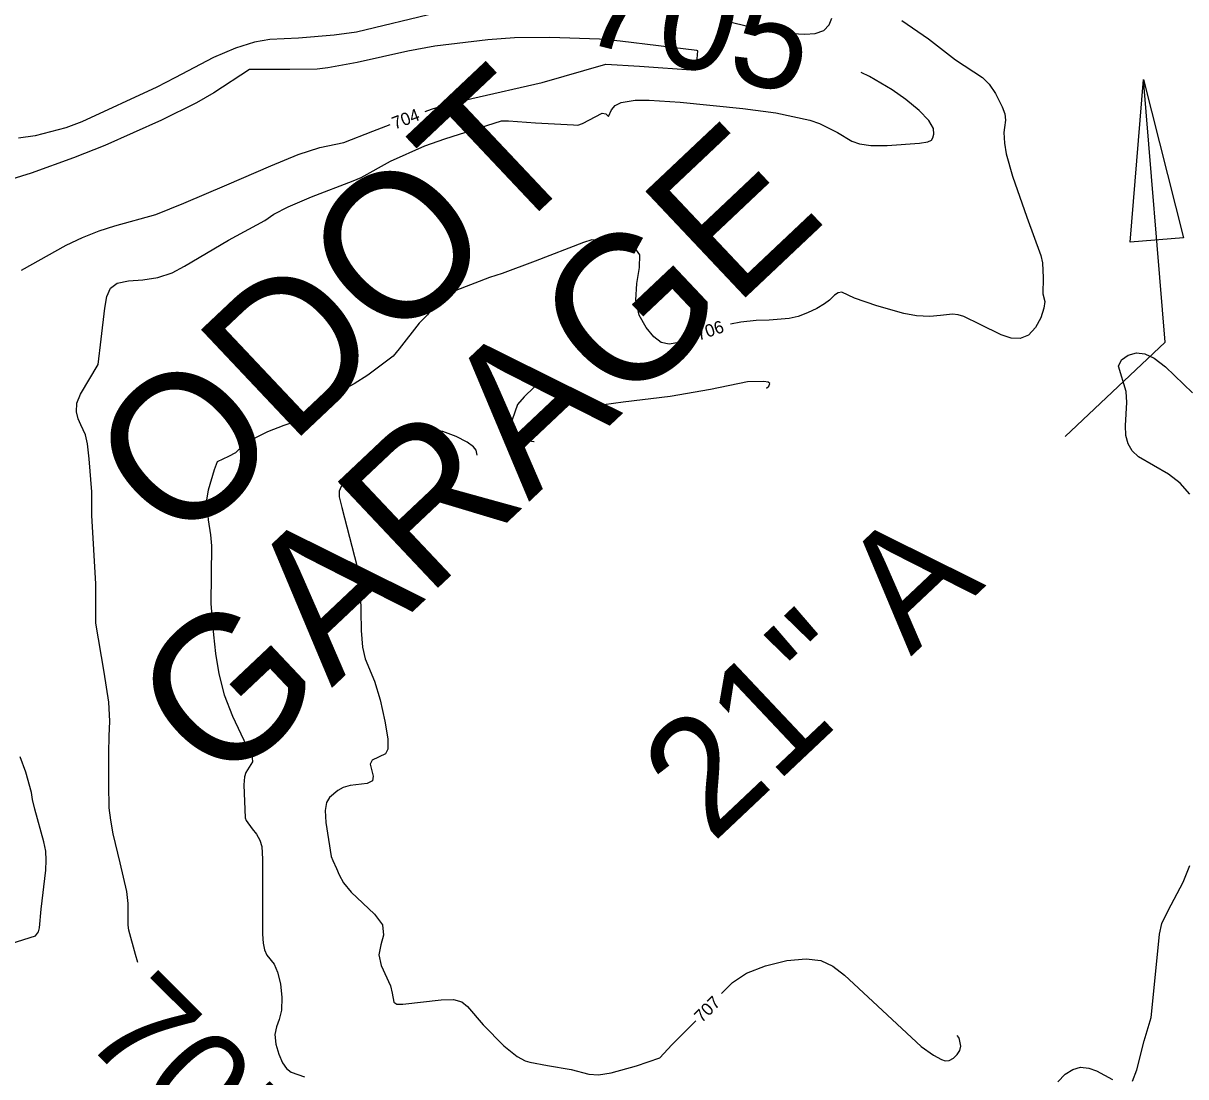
# Model space of a CAD drawing. Extents: x -291892836 to 2945206, y -477993085 to 1832792.
# Drawn here: x 1852737.2 to 1853109.9, y 544211.9 to 544549.6 of the extents above; entities that cross this region are included whole.
import ezdxf

# ---------------------------------------------------------------- set-up
doc = ezdxf.new("R2010")
doc.units = 0
for name, color, linetype in [('DT_X_Contour_Minor', 7, 'Continuous'), ('DT_X_Terrain_Ground_Line', 7, 'Continuous'), ('Level 19', 7, 'Continuous'), ('Level 40', 7, 'Continuous')]:
    doc.layers.add(name, color=color, linetype=linetype)

msp = doc.modelspace()

# ---------------------------------------------------------------- linework, layer by layer
at = {"layer": 'DT_X_Contour_Minor'}
for points in [[(1852919.8, 544556.47), (1852907.89, 544557.03), (1852900.56, 544556.68), (1852876.82, 544554.32), (1852869.79, 544552.97), (1852844.04, 544546.71), (1852836.89, 544545.78), (1852825.45, 544544.82), (1852816.23, 544544.34), (1852811.32, 544543.5), (1852805.24, 544541.65), (1852798.17, 544538.57), (1852785.79, 544532.05), (1852780.07, 544529.05), (1852756.01, 544517.95), (1852750.85, 544516.09), (1852741.01, 544513.52), (1852735.68, 544512.72)], [(1852962.32, 544550.38), (1852968.15, 544548.93), (1852976.66, 544547.04), (1852981.67, 544546.42), (1852987.84, 544546.1), (1852991.16, 544546.32), (1852993.89, 544547.25), (1852995.58, 544549.05), (1852996.44, 544551.26)], [(1853018.95, 544550.52), (1853027.46, 544544.56), (1853036.08, 544537.88), (1853044.76, 544532.25), (1853046.88, 544530.08), (1853048.94, 544527.02), (1853051.09, 544522.81), (1853051.95, 544520.56), (1853052.16, 544518.5), (1853051.87, 544516.12), (1853051.57, 544514.53), (1853051.87, 544511.17), (1853052.38, 544507.7), (1853054.39, 544500.59), (1853058.96, 544487.47), (1853063.47, 544475.17), (1853063.98, 544472.77), (1853064.2, 544468.03), (1853064.11, 544462.83), (1853064.71, 544460.38), (1853064.47, 544458.21)], [(1852866.11, 544521.31), (1852868.11, 544522.05), (1852872.56, 544523.4), (1852881.04, 544525.51), (1852903.56, 544530.6), (1852924.04, 544536.49), (1852934.82, 544535.8), (1852952.82, 544534.58), (1852953.2, 544536.89), (1852953.51, 544540.74), (1852953.13, 544540.87), (1852928.61, 544543.87), (1852921.99, 544544.52), (1852906.06, 544544.97), (1852894.71, 544544.93), (1852886.17, 544544.22), (1852869.14, 544542.25), (1852860.51, 544540.6), (1852844.28, 544537.02), (1852834.89, 544535.27), (1852831.47, 544534.92), (1852822.65, 544534.74), (1852809.7, 544534.74), (1852798.31, 544527.31), (1852792.71, 544524.03), (1852781.56, 544518.52), (1852763.37, 544510.35), (1852753.32, 544506.42), (1852739.76, 544501.57), (1852726.95, 544497.58)], [(1852773.91, 544248.45), (1852773.24, 544251.03), (1852771.09, 544258.83), (1852770.83, 544260.49), (1852770.83, 544267.38), (1852770.4, 544271.23), (1852768.3, 544280.43), (1852766.03, 544289.78), (1852765.26, 544294.07), (1852764.79, 544298.11), (1852764.69, 544305.55), (1852764.64, 544315.66), (1852764.72, 544321.09), (1852764.99, 544325.83), (1852764.63, 544331.9), (1852763.12, 544341.55), (1852760.45, 544357.28), (1852760.47, 544366.37), (1852760.44, 544369.87), (1852759.24, 544391.76), (1852759.15, 544399.4), (1852758.39, 544409.99), (1852757.82, 544414.71), (1852757.19, 544417.69), (1852755.67, 544420.88), (1852754.8, 544422.73), (1852754.23, 544425.07), (1852754.4, 544427.77), (1852755.57, 544430.7), (1852761.24, 544440.21), (1852762.14, 544448.36), (1852763.33, 544458.2), (1852763.99, 544462.01), (1852765.14, 544464.69), (1852767.35, 544466.29), (1852770.95, 544467), (1852775.5, 544467.37), (1852780.34, 544468.09), (1852784.91, 544469.63), (1852788.96, 544471.68), (1852803.07, 544480.07), (1852814.68, 544486.31), (1852817.56, 544488.35), (1852822.2, 544490.75), (1852829.63, 544493.93), (1852843.03, 544499.02), (1852845.51, 544500.1), (1852854.97, 544505.39), (1852865.97, 544510.28), (1852872.41, 544512.55), (1852890.52, 544518.32), (1852892.8, 544518.32), (1852901.43, 544517.66), (1852913.62, 544517.05), (1852915.02, 544516.97), (1852916.53, 544517.43), (1852922.83, 544520.76), (1852924.02, 544520.56), (1852924.91, 544519.69), (1852925.8, 544521.85), (1852926.99, 544523.26), (1852928.95, 544524.2), (1852933.37, 544524.91), (1852937.87, 544524.89), (1852947.87, 544524.25), (1852967.92, 544522.23), (1852978.5, 544520.83), (1852989.46, 544518.49), (1852992.49, 544517.47), (1852998.27, 544514.53), (1853002.88, 544511.77), (1853005.36, 544510.88), (1853008.98, 544510.42), (1853014.18, 544510.43), (1853024.6, 544511.18), (1853027.29, 544511.58), (1853028.41, 544512.08), (1853028.86, 544512.86), (1853029.22, 544514.08), (1853029.05, 544515.88), (1853027.6, 544518.39), (1853024.43, 544521.61), (1853020.19, 544525.1), (1853015.8, 544528.27), (1853008.58, 544532.55), (1853005.92, 544533.82)], [(1852788.72, 544491.92), (1852802.49, 544497.8), (1852816.57, 544503.93), (1852825.32, 544507.54), (1852832.32, 544509.77), (1852840.01, 544511.32), (1852849.28, 544514.97), (1852854.87, 544517.08)], [(1852736.69, 544470.4), (1852750.94, 544478.46), (1852756.24, 544480.92), (1852761.53, 544483), (1852766.56, 544484.66), (1852779.76, 544488.25), (1852788.72, 544491.92)], [(1852952.59, 544449.31), (1852947.45, 544447.29), (1852944.27, 544446.69), (1852941.77, 544447.25), (1852939.43, 544449.02), (1852936.91, 544452.01), (1852934.73, 544456.04), (1852933.63, 544460.87), (1852933.99, 544466.19), (1852934.84, 544471.29), (1852934.86, 544475.39), (1852933.12, 544477.91), (1852930.18, 544479.18), (1852924.33, 544480), (1852919.51, 544480.15), (1852916.86, 544479.25), (1852901.34, 544473.36), (1852890.79, 544469.39), (1852886.71, 544468.11), (1852875.94, 544463.92), (1852871.46, 544461.8), (1852869.75, 544460.48), (1852866.8, 544456.14), (1852864.18, 544453.41), (1852857.76, 544445.17), (1852855.84, 544442.86), (1852847.67, 544436.76), (1852843.36, 544433.97), (1852838.9, 544431.62), (1852833.44, 544428.05), (1852824.47, 544421.91), (1852820.8, 544420.6), (1852815.57, 544418.63), (1852810.01, 544415.86), (1852807.19, 544413.79), (1852805.23, 544411.92), (1852803.07, 544410.69), (1852799.4, 544408.99), (1852798.38, 544406.47), (1852796.53, 544399.96), (1852796.01, 544396.76), (1852796.5, 544390.41), (1852797.3, 544385.62), (1852797.57, 544382.09), (1852797.35, 544363.45), (1852798.2, 544353.51), (1852798.83, 544347.58), (1852799.87, 544341.08), (1852801.66, 544334.27), (1852804.34, 544327.5), (1852810.6, 544314.08), (1852810.68, 544312.81), (1852808.54, 544309.45), (1852808.1, 544308.02), (1852807.95, 544305.44), (1852808.41, 544294.84), (1852808.72, 544293.97), (1852810.6, 544291.36), (1852811.95, 544289.6), (1852813.09, 544287.67), (1852813.72, 544285.66), (1852813.96, 544281.58), (1852813.87, 544257.59), (1852814.12, 544254.74), (1852814.59, 544252.55), (1852815.34, 544250.89), (1852817.62, 544247.92), (1852818.78, 544245.41), (1852819.69, 544241.64), (1852820.17, 544237.27), (1852820.06, 544233.25), (1852819.31, 544230.25), (1852818.38, 544227.85), (1852817.86, 544225.36), (1852818.18, 544222.32), (1852819.14, 544219.11), (1852820.38, 544216.36), (1852821.64, 544214.51), (1852823.09, 544213.36), (1852827.35, 544211.79)], [(1853064.47, 544458.21), (1853063.45, 544455.2), (1853061.72, 544452.03), (1853059.48, 544449.58), (1853056.86, 544448.5), (1853053.93, 544448.66), (1853050.73, 544449.7), (1853044.01, 544452.98), (1853038.82, 544455.56), (1853036.96, 544456.13), (1853035.2, 544456.31), (1853031.36, 544455.92), (1853027.88, 544455.53), (1853023.63, 544455.78), (1853019.6, 544456.49), (1853010.9, 544458.98), (1853003.69, 544461.46), (1852999.65, 544463.33), (1852998.45, 544463.16), (1852997.29, 544462.4), (1852995.72, 544460.78), (1852994.13, 544459.59), (1852991.69, 544458.16), (1852988.71, 544456.74), (1852985.65, 544455.58), (1852982.79, 544454.91), (1852976.42, 544454.45), (1852972.17, 544454.27), (1852967.27, 544453.79), (1852963.97, 544453.12)], [(1853111.24, 544398.64), (1853108.12, 544402.19), (1853104.45, 544404.99), (1853094.83, 544410.63), (1853092.8, 544412.47), (1853091.45, 544414.73), (1853090.73, 544417.47), (1853090.58, 544420.68), (1853091.09, 544428.02), (1853090.84, 544431.56), (1853088.33, 544439.63), (1853089.37, 544441.64), (1853091.49, 544443.14), (1853094.12, 544443.89), (1853096.85, 544443.63), (1853099.83, 544442.21), (1853103.41, 544439.47), (1853112.1, 544431.06)], [(1852975.56, 544432.64), (1852976.24, 544433.22), (1852976.61, 544434.05), (1852976.06, 544434.56), (1852974.62, 544434.78), (1852969.4, 544434.66), (1852957.6, 544432.13), (1852944.62, 544429.94), (1852929.58, 544428.15), (1852920.26, 544426.87), (1852917.31, 544427.04), (1852915.44, 544427.74), (1852908.21, 544432.98), (1852905.12, 544434.21), (1852903.76, 544434.26), (1852902.44, 544433.84), (1852901.01, 544432.88), (1852897.86, 544429.8), (1852895.7, 544427.39), (1852893.94, 544422.41), (1852891.85, 544417.25), (1852891.67, 544416.04), (1852891.9, 544415.2), (1852892.54, 544414.74), (1852893.59, 544414.65), (1852897.1, 544415.3), (1852899.4, 544415.75), (1852900.93, 544415.55), (1852900.86, 544415.34)], [(1852882.76, 544411.14), (1852882.47, 544412.69), (1852881.58, 544413.78), (1852879.54, 544415.28), (1852876.04, 544417.1), (1852871.69, 544418.7), (1852867.29, 544419.45), (1852863.53, 544418.89), (1852860.45, 544417.37), (1852857.99, 544415.41), (1852853.93, 544411.52), (1852851.28, 544409.48), (1852840.85, 544402.97), (1852839.16, 544401.1), (1852838.55, 544399.58), (1852838.54, 544397.81), (1852839.39, 544394.32), (1852844.98, 544372.44), (1852845.24, 544370.25), (1852845.43, 544361.08), (1852845.53, 544354.94), (1852845.95, 544349.56), (1852846.86, 544345.86), (1852849.84, 544338.71), (1852851.62, 544332.67), (1852853.18, 544325.9), (1852854.12, 544320.17), (1852854.15, 544316.83), (1852853.39, 544315.35), (1852849.1, 544313.33), (1852848.45, 544312.02), (1852849.39, 544308.24), (1852849.2, 544306.7), (1852847.52, 544305.9), (1852842.07, 544305.25), (1852839.8, 544304.59), (1852838.03, 544303.64), (1852835.35, 544301.42), (1852834.44, 544299.8), (1852834.04, 544297.21), (1852834.25, 544293.42), (1852835.96, 544282.44), (1852836.51, 544281.14), (1852837.63, 544278.66), (1852838.45, 544276.63), (1852839.85, 544274.06), (1852842.33, 544271.01), (1852849.86, 544264.01), (1852852.41, 544260.52), (1852852.72, 544257.3), (1852851.82, 544254.19), (1852851.19, 544250.98), (1852851.93, 544247.54), (1852854.92, 544241.05), (1852855.53, 544238.62), (1852855.98, 544235.73), (1852856.97, 544235.18), (1852858.94, 544235.13), (1852871.17, 544236.54), (1852875.19, 544236.6), (1852877.82, 544235.9), (1852879.68, 544234.35), (1852884.68, 544228.53), (1852891.32, 544221.79), (1852895.62, 544218.37), (1852898.19, 544217), (1852899.68, 544216.5), (1852905.32, 544215.5), (1852912.92, 544214.15), (1852918.58, 544212.65), (1852921.7, 544212.51), (1852925.7, 544213.12), (1852933.87, 544215.34), (1852941.34, 544217.92), (1852945.21, 544222.13), (1852952.86, 544229.84)], [(1852733.37, 544254.61), (1852741.15, 544257.08), (1852742.11, 544258.28), (1852742.46, 544259.63), (1852743, 544265.61), (1852744.41, 544278.07), (1852744.57, 544281.33), (1852744.4, 544284.13), (1852743.85, 544287.16), (1852740.97, 544297.68), (1852740.22, 544300.72), (1852739.86, 544302.97), (1852738.06, 544309.52), (1852736.18, 544314.42)], [(1853092.83, 544210.45), (1853094.24, 544214.1), (1853096.58, 544223.35), (1853098.9, 544230.83), (1853099.41, 544236.15), (1853101.51, 544257.55), (1853102.32, 544261.02), (1853104.3, 544265.12), (1853109.13, 544274.21), (1853111.24, 544279.54)], [(1852961.09, 544238.58), (1852964.6, 544242.06), (1852969.13, 544245.05), (1852975.23, 544247.46), (1852982.03, 544249.1), (1852988.24, 544249.71), (1852992.97, 544249.11), (1852996.75, 544247.31), (1853000.48, 544244.38), (1853009.61, 544236.03), (1853025.07, 544221.61), (1853029.04, 544218.77), (1853031.64, 544217.39), (1853032.82, 544217.02), (1853034.07, 544217.12), (1853035.43, 544217.82), (1853036.68, 544218.96), (1853037.54, 544220.32), (1853037.82, 544221.68), (1853037.44, 544223.76), (1853037.16, 544224.4), (1853036.69, 544225.07)], [(1853068.94, 544210.27), (1853071.26, 544212.65), (1853073.7, 544214.24), (1853076.25, 544214.91), (1853078.85, 544214.63), (1853081.32, 544213.75), (1853086.51, 544210.99)]]:
    msp.add_lwpolyline(points, dxfattribs=at)
at = {"layer": 'Level 40'}
for p, q in [((1853092.07, 544479.4), (1853096.4, 544531.51)), ((1853103.34, 544447.37), (1853096.4, 544531.51)), ((1853096.4, 544531.51), (1853109.19, 544480.81)), ((1853109.19, 544480.81), (1853092.07, 544479.4)), ((1853071.28, 544417.11), (1853103.34, 544447.37))]:
    msp.add_line(p, q, dxfattribs=at)

# ---------------------------------------------------------------- texts
at = {"layer": 'DT_X_Terrain_Ground_Line'}
for rotation, p in [(345.929, (1852914.32, 544544.17)), (315.1268, (1852755.55, 544224.29))]:
    msp.add_text('705', height=33, rotation=rotation, dxfattribs=at).set_placement(p)
at = {"layer": 'Level 19'}
for s, rotation, p in [('704', 20.6666, (1852856.32, 544515.49)), ('706', 18.6842, (1852953.78, 544447.82)), ('707', 45.2293, (1852954.8, 544228.96))]:
    msp.add_text(s, height=4, rotation=rotation, dxfattribs=at).set_placement(p)
at = {"layer": 'Level 40'}
for s, height, p in [('ODOT', 46.8, (1852787.19, 544380.39)), ('GARAGE', 46.8, (1852800.69, 544303)), ('21" A', 37.5, (1852958.16, 544286.44))]:
    msp.add_text(s, height=height, rotation=43.3446, dxfattribs=at).set_placement(p)

doc.saveas('drawing.dxf')
